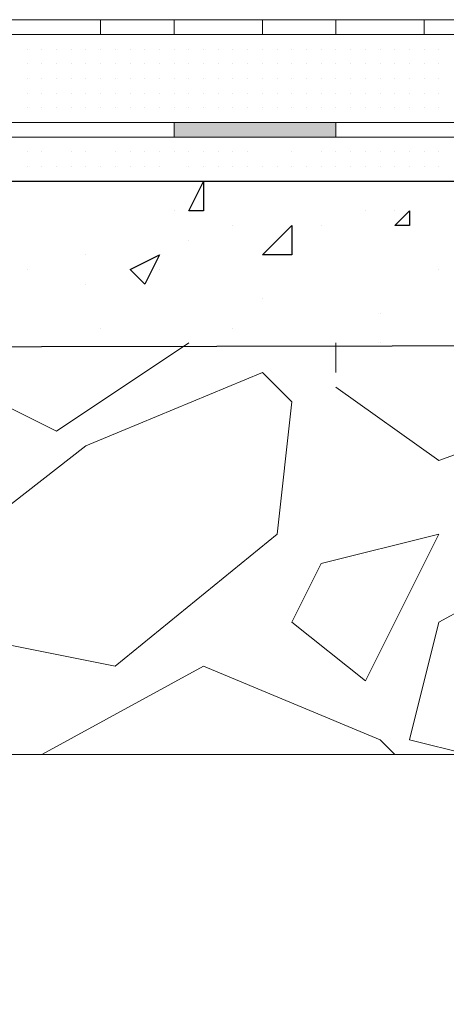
# Model space of a CAD drawing. Header units: metres. Extents: x 5.7 to 89.8, y 4 to 63.5.
# Tile 379 of 475: x 62.543 to 62.823, y 49.212 to 49.858. Entities that reach past the tile are written whole.
import ezdxf

# ---------------------------------------------------------------- set-up
doc = ezdxf.new("R2010")
doc.units = ezdxf.units.M
doc.header["$MEASUREMENT"] = 0
for name, color, linetype in [('PDF17_hatch', 7, 'Continuous'), ('PDF17_hatch-borshi', 7, 'Continuous'), ('PDF17_Isogam', 7, 'Continuous'), ('PDF17_kaff', 7, 'Continuous')]:
    doc.layers.add(name, color=color, linetype=linetype)

msp = doc.modelspace()

# ---------------------------------------------------------------- linework, layer by layer
at = {"layer": 'PDF17_hatch', "lineweight": 25}
for points in [[(62.6638, 49.75157), (62.6638, 49.73231), (62.65417, 49.73231)], [(62.79863, 49.73231), (62.79863, 49.72268), (62.789, 49.72268)], [(62.72158, 49.70341), (62.70232, 49.70341), (62.72158, 49.72268)], [(62.6349, 49.70341), (62.62527, 49.68415), (62.61564, 49.69378)]]:
    msp.add_lwpolyline(points, close=True, dxfattribs=at)
for points in [[(62.64454, 49.73231), (62.64454, 49.73231)], [(62.76974, 49.73231), (62.76974, 49.73231)], [(62.789, 49.73231), (62.789, 49.73231)], [(62.68306, 49.72268), (62.68306, 49.72268)], [(62.74085, 49.72268), (62.74085, 49.72268)], [(62.65417, 49.71304), (62.65417, 49.71304)], [(62.58675, 49.70341), (62.58675, 49.70341)], [(62.71195, 49.70341), (62.71195, 49.70341)], [(62.54822, 49.69378), (62.54822, 49.69378)], [(62.6349, 49.69378), (62.6349, 49.69378)], [(62.8179, 49.69378), (62.8179, 49.69378)], [(62.58675, 49.68415), (62.58675, 49.68415)], [(62.70232, 49.67452), (62.70232, 49.67452)], [(62.77937, 49.66489), (62.77937, 49.66489)], [(62.59638, 49.65526), (62.59638, 49.65526)], [(62.68306, 49.65526), (62.68306, 49.65526)], [(62.77937, 49.64563), (62.77937, 49.64563)]]:
    msp.add_lwpolyline(points, dxfattribs=at)
at = {"layer": 'PDF17_hatch-borshi', "lineweight": 18}
for points in [[(62.54822, 49.84788), (62.54822, 49.84788)], [(62.54822, 49.84788), (62.54822, 49.84788)], [(62.55785, 49.84788), (62.55785, 49.84788)], [(62.55785, 49.84788), (62.55785, 49.84788)], [(62.55785, 49.84788), (62.55785, 49.84788)], [(62.57712, 49.84788), (62.57712, 49.84788)], [(62.58675, 49.84788), (62.58675, 49.84788)], [(62.59638, 49.84788), (62.59638, 49.84788)], [(62.59638, 49.84788), (62.59638, 49.84788)], [(62.59638, 49.84788), (62.59638, 49.84788)], [(62.61564, 49.84788), (62.61564, 49.84788)], [(62.61564, 49.84788), (62.61564, 49.84788)], [(62.61564, 49.84788), (62.61564, 49.84788)], [(62.62527, 49.84788), (62.62527, 49.84788)], [(62.62527, 49.84788), (62.62527, 49.84788)], [(62.6349, 49.84788), (62.6349, 49.84788)], [(62.64454, 49.84788), (62.64454, 49.84788)], [(62.64454, 49.84788), (62.64454, 49.84788)], [(62.64454, 49.84788), (62.64454, 49.84788)], [(62.65417, 49.84788), (62.65417, 49.84788)], [(62.65417, 49.84788), (62.65417, 49.84788)], [(62.6638, 49.84788), (62.6638, 49.84788)], [(62.6638, 49.84788), (62.6638, 49.84788)], [(62.6638, 49.84788), (62.6638, 49.84788)], [(62.67343, 49.84788), (62.67343, 49.84788)], [(62.68306, 49.84788), (62.68306, 49.84788)], [(62.68306, 49.84788), (62.68306, 49.84788)], [(62.69269, 49.84788), (62.69269, 49.84788)], [(62.69269, 49.84788), (62.69269, 49.84788)], [(62.70232, 49.84788), (62.70232, 49.84788)], [(62.71195, 49.84788), (62.71195, 49.84788)], [(62.73122, 49.84788), (62.73122, 49.84788)], [(62.73122, 49.84788), (62.73122, 49.84788)], [(62.74085, 49.84788), (62.74085, 49.84788)], [(62.75048, 49.84788), (62.75048, 49.84788)], [(62.76011, 49.84788), (62.76011, 49.84788)], [(62.76011, 49.84788), (62.76011, 49.84788)], [(62.77937, 49.84788), (62.77937, 49.84788)], [(62.79863, 49.84788), (62.79863, 49.84788)], [(62.80827, 49.84788), (62.80827, 49.84788)], [(62.54822, 49.83825), (62.54822, 49.83825)], [(62.54822, 49.83825), (62.54822, 49.83825)], [(62.54822, 49.83825), (62.54822, 49.83825)], [(62.55785, 49.83825), (62.55785, 49.83825)], [(62.55785, 49.83825), (62.55785, 49.83825)], [(62.56749, 49.83825), (62.56749, 49.83825)], [(62.56749, 49.83825), (62.56749, 49.83825)], [(62.56749, 49.83825), (62.56749, 49.83825)], [(62.56749, 49.83825), (62.56749, 49.83825)], [(62.57712, 49.83825), (62.57712, 49.83825)], [(62.57712, 49.83825), (62.57712, 49.83825)], [(62.57712, 49.83825), (62.57712, 49.83825)], [(62.58675, 49.83825), (62.58675, 49.83825)], [(62.58675, 49.83825), (62.58675, 49.83825)], [(62.58675, 49.83825), (62.58675, 49.83825)], [(62.58675, 49.83825), (62.58675, 49.83825)], [(62.59638, 49.83825), (62.59638, 49.83825)], [(62.60601, 49.83825), (62.60601, 49.83825)], [(62.60601, 49.83825), (62.60601, 49.83825)], [(62.60601, 49.83825), (62.60601, 49.83825)], [(62.60601, 49.83825), (62.60601, 49.83825)], [(62.61564, 49.83825), (62.61564, 49.83825)], [(62.61564, 49.83825), (62.61564, 49.83825)], [(62.61564, 49.83825), (62.61564, 49.83825)], [(62.62527, 49.83825), (62.62527, 49.83825)], [(62.62527, 49.83825), (62.62527, 49.83825)], [(62.62527, 49.83825), (62.62527, 49.83825)], [(62.6349, 49.83825), (62.6349, 49.83825)], [(62.6349, 49.83825), (62.6349, 49.83825)], [(62.6349, 49.83825), (62.6349, 49.83825)], [(62.6349, 49.83825), (62.6349, 49.83825)], [(62.64454, 49.83825), (62.64454, 49.83825)], [(62.64454, 49.83825), (62.64454, 49.83825)], [(62.65417, 49.83825), (62.65417, 49.83825)], [(62.65417, 49.83825), (62.65417, 49.83825)], [(62.65417, 49.83825), (62.65417, 49.83825)], [(62.6638, 49.83825), (62.6638, 49.83825)], [(62.6638, 49.83825), (62.6638, 49.83825)], [(62.6638, 49.83825), (62.6638, 49.83825)], [(62.67343, 49.83825), (62.67343, 49.83825)], [(62.67343, 49.83825), (62.67343, 49.83825)], [(62.67343, 49.83825), (62.67343, 49.83825)], [(62.67343, 49.83825), (62.67343, 49.83825)], [(62.68306, 49.83825), (62.68306, 49.83825)], [(62.68306, 49.83825), (62.68306, 49.83825)], [(62.68306, 49.83825), (62.68306, 49.83825)], [(62.68306, 49.83825), (62.68306, 49.83825)], [(62.69269, 49.83825), (62.69269, 49.83825)], [(62.69269, 49.83825), (62.69269, 49.83825)], [(62.69269, 49.83825), (62.69269, 49.83825)], [(62.69269, 49.83825), (62.69269, 49.83825)], [(62.70232, 49.83825), (62.70232, 49.83825)], [(62.70232, 49.83825), (62.70232, 49.83825)], [(62.70232, 49.83825), (62.70232, 49.83825)], [(62.71195, 49.83825), (62.71195, 49.83825)], [(62.71195, 49.83825), (62.71195, 49.83825)], [(62.71195, 49.83825), (62.71195, 49.83825)], [(62.72158, 49.83825), (62.72158, 49.83825)], [(62.72158, 49.83825), (62.72158, 49.83825)], [(62.72158, 49.83825), (62.72158, 49.83825)], [(62.72158, 49.83825), (62.72158, 49.83825)], [(62.73122, 49.83825), (62.73122, 49.83825)], [(62.73122, 49.83825), (62.73122, 49.83825)], [(62.73122, 49.83825), (62.73122, 49.83825)], [(62.74085, 49.83825), (62.74085, 49.83825)], [(62.74085, 49.83825), (62.74085, 49.83825)], [(62.74085, 49.83825), (62.74085, 49.83825)], [(62.75048, 49.83825), (62.75048, 49.83825)], [(62.75048, 49.83825), (62.75048, 49.83825)], [(62.75048, 49.83825), (62.75048, 49.83825)], [(62.76011, 49.83825), (62.76011, 49.83825)], [(62.76011, 49.83825), (62.76011, 49.83825)], [(62.76974, 49.83825), (62.76974, 49.83825)], [(62.76974, 49.83825), (62.76974, 49.83825)], [(62.76974, 49.83825), (62.76974, 49.83825)], [(62.77937, 49.83825), (62.77937, 49.83825)], [(62.77937, 49.83825), (62.77937, 49.83825)], [(62.77937, 49.83825), (62.77937, 49.83825)], [(62.789, 49.83825), (62.789, 49.83825)], [(62.789, 49.83825), (62.789, 49.83825)], [(62.789, 49.83825), (62.789, 49.83825)], [(62.789, 49.83825), (62.789, 49.83825)], [(62.79863, 49.83825), (62.79863, 49.83825)], [(62.79863, 49.83825), (62.79863, 49.83825)], [(62.79863, 49.83825), (62.79863, 49.83825)], [(62.80827, 49.83825), (62.80827, 49.83825)], [(62.80827, 49.83825), (62.80827, 49.83825)], [(62.80827, 49.83825), (62.80827, 49.83825)], [(62.8179, 49.83825), (62.8179, 49.83825)], [(62.8179, 49.83825), (62.8179, 49.83825)], [(62.8179, 49.83825), (62.8179, 49.83825)], [(62.8179, 49.83825), (62.8179, 49.83825)], [(62.54822, 49.82862), (62.54822, 49.82862)], [(62.54822, 49.82862), (62.54822, 49.82862)], [(62.54822, 49.82862), (62.54822, 49.82862)], [(62.54822, 49.82862), (62.54822, 49.82862)], [(62.55785, 49.82862), (62.55785, 49.82862)], [(62.55785, 49.82862), (62.55785, 49.82862)], [(62.55785, 49.82862), (62.55785, 49.82862)], [(62.55785, 49.82862), (62.55785, 49.82862)], [(62.55785, 49.82862), (62.55785, 49.82862)], [(62.56749, 49.82862), (62.56749, 49.82862)], [(62.56749, 49.82862), (62.56749, 49.82862)], [(62.56749, 49.82862), (62.56749, 49.82862)], [(62.56749, 49.82862), (62.56749, 49.82862)], [(62.57712, 49.82862), (62.57712, 49.82862)], [(62.57712, 49.82862), (62.57712, 49.82862)], [(62.57712, 49.82862), (62.57712, 49.82862)], [(62.57712, 49.82862), (62.57712, 49.82862)], [(62.58675, 49.82862), (62.58675, 49.82862)], [(62.58675, 49.82862), (62.58675, 49.82862)], [(62.58675, 49.82862), (62.58675, 49.82862)], [(62.59638, 49.82862), (62.59638, 49.82862)], [(62.59638, 49.82862), (62.59638, 49.82862)], [(62.59638, 49.82862), (62.59638, 49.82862)], [(62.60601, 49.82862), (62.60601, 49.82862)], [(62.60601, 49.82862), (62.60601, 49.82862)], [(62.60601, 49.82862), (62.60601, 49.82862)], [(62.61564, 49.82862), (62.61564, 49.82862)], [(62.61564, 49.82862), (62.61564, 49.82862)], [(62.61564, 49.82862), (62.61564, 49.82862)], [(62.61564, 49.82862), (62.61564, 49.82862)], [(62.61564, 49.82862), (62.61564, 49.82862)], [(62.62527, 49.82862), (62.62527, 49.82862)], [(62.62527, 49.82862), (62.62527, 49.82862)], [(62.62527, 49.82862), (62.62527, 49.82862)], [(62.62527, 49.82862), (62.62527, 49.82862)], [(62.6349, 49.82862), (62.6349, 49.82862)], [(62.6349, 49.82862), (62.6349, 49.82862)], [(62.6349, 49.82862), (62.6349, 49.82862)], [(62.6349, 49.82862), (62.6349, 49.82862)], [(62.64454, 49.82862), (62.64454, 49.82862)], [(62.64454, 49.82862), (62.64454, 49.82862)], [(62.64454, 49.82862), (62.64454, 49.82862)], [(62.64454, 49.82862), (62.64454, 49.82862)], [(62.64454, 49.82862), (62.64454, 49.82862)], [(62.65417, 49.82862), (62.65417, 49.82862)], [(62.65417, 49.82862), (62.65417, 49.82862)], [(62.65417, 49.82862), (62.65417, 49.82862)], [(62.6638, 49.82862), (62.6638, 49.82862)], [(62.6638, 49.82862), (62.6638, 49.82862)], [(62.6638, 49.82862), (62.6638, 49.82862)], [(62.6638, 49.82862), (62.6638, 49.82862)], [(62.6638, 49.82862), (62.6638, 49.82862)], [(62.67343, 49.82862), (62.67343, 49.82862)], [(62.67343, 49.82862), (62.67343, 49.82862)], [(62.67343, 49.82862), (62.67343, 49.82862)], [(62.68306, 49.82862), (62.68306, 49.82862)], [(62.68306, 49.82862), (62.68306, 49.82862)], [(62.68306, 49.82862), (62.68306, 49.82862)], [(62.69269, 49.82862), (62.69269, 49.82862)], [(62.69269, 49.82862), (62.69269, 49.82862)], [(62.69269, 49.82862), (62.69269, 49.82862)], [(62.69269, 49.82862), (62.69269, 49.82862)], [(62.69269, 49.82862), (62.69269, 49.82862)], [(62.70232, 49.82862), (62.70232, 49.82862)], [(62.70232, 49.82862), (62.70232, 49.82862)], [(62.70232, 49.82862), (62.70232, 49.82862)], [(62.71195, 49.82862), (62.71195, 49.82862)], [(62.71195, 49.82862), (62.71195, 49.82862)], [(62.71195, 49.82862), (62.71195, 49.82862)], [(62.71195, 49.82862), (62.71195, 49.82862)], [(62.72158, 49.82862), (62.72158, 49.82862)], [(62.72158, 49.82862), (62.72158, 49.82862)], [(62.72158, 49.82862), (62.72158, 49.82862)], [(62.72158, 49.82862), (62.72158, 49.82862)], [(62.72158, 49.82862), (62.72158, 49.82862)], [(62.73122, 49.82862), (62.73122, 49.82862)], [(62.73122, 49.82862), (62.73122, 49.82862)], [(62.73122, 49.82862), (62.73122, 49.82862)], [(62.74085, 49.82862), (62.74085, 49.82862)], [(62.74085, 49.82862), (62.74085, 49.82862)], [(62.74085, 49.82862), (62.74085, 49.82862)], [(62.74085, 49.82862), (62.74085, 49.82862)], [(62.75048, 49.82862), (62.75048, 49.82862)], [(62.75048, 49.82862), (62.75048, 49.82862)], [(62.75048, 49.82862), (62.75048, 49.82862)], [(62.75048, 49.82862), (62.75048, 49.82862)], [(62.76011, 49.82862), (62.76011, 49.82862)], [(62.76011, 49.82862), (62.76011, 49.82862)], [(62.76011, 49.82862), (62.76011, 49.82862)], [(62.76011, 49.82862), (62.76011, 49.82862)], [(62.76011, 49.82862), (62.76011, 49.82862)], [(62.76974, 49.82862), (62.76974, 49.82862)], [(62.76974, 49.82862), (62.76974, 49.82862)], [(62.76974, 49.82862), (62.76974, 49.82862)], [(62.76974, 49.82862), (62.76974, 49.82862)], [(62.77937, 49.82862), (62.77937, 49.82862)], [(62.77937, 49.82862), (62.77937, 49.82862)], [(62.77937, 49.82862), (62.77937, 49.82862)], [(62.77937, 49.82862), (62.77937, 49.82862)], [(62.789, 49.82862), (62.789, 49.82862)], [(62.789, 49.82862), (62.789, 49.82862)], [(62.789, 49.82862), (62.789, 49.82862)], [(62.79863, 49.82862), (62.79863, 49.82862)], [(62.79863, 49.82862), (62.79863, 49.82862)], [(62.80827, 49.82862), (62.80827, 49.82862)], [(62.80827, 49.82862), (62.80827, 49.82862)], [(62.80827, 49.82862), (62.80827, 49.82862)], [(62.8179, 49.82862), (62.8179, 49.82862)], [(62.8179, 49.82862), (62.8179, 49.82862)], [(62.8179, 49.82862), (62.8179, 49.82862)], [(62.54822, 49.81899), (62.54822, 49.81899)], [(62.54822, 49.81899), (62.54822, 49.81899)], [(62.54822, 49.81899), (62.54822, 49.81899)], [(62.54822, 49.81899), (62.54822, 49.81899)], [(62.55785, 49.81899), (62.55785, 49.81899)], [(62.55785, 49.81899), (62.55785, 49.81899)], [(62.55785, 49.81899), (62.55785, 49.81899)], [(62.56749, 49.81899), (62.56749, 49.81899)], [(62.56749, 49.81899), (62.56749, 49.81899)], [(62.56749, 49.81899), (62.56749, 49.81899)], [(62.56749, 49.81899), (62.56749, 49.81899)], [(62.57712, 49.81899), (62.57712, 49.81899)], [(62.57712, 49.81899), (62.57712, 49.81899)], [(62.57712, 49.81899), (62.57712, 49.81899)], [(62.58675, 49.81899), (62.58675, 49.81899)], [(62.58675, 49.81899), (62.58675, 49.81899)], [(62.58675, 49.81899), (62.58675, 49.81899)], [(62.58675, 49.81899), (62.58675, 49.81899)], [(62.58675, 49.81899), (62.58675, 49.81899)], [(62.59638, 49.81899), (62.59638, 49.81899)], [(62.59638, 49.81899), (62.59638, 49.81899)], [(62.59638, 49.81899), (62.59638, 49.81899)], [(62.60601, 49.81899), (62.60601, 49.81899)], [(62.60601, 49.81899), (62.60601, 49.81899)], [(62.60601, 49.81899), (62.60601, 49.81899)], [(62.61564, 49.81899), (62.61564, 49.81899)], [(62.61564, 49.81899), (62.61564, 49.81899)], [(62.61564, 49.81899), (62.61564, 49.81899)], [(62.62527, 49.81899), (62.62527, 49.81899)], [(62.62527, 49.81899), (62.62527, 49.81899)], [(62.6349, 49.81899), (62.6349, 49.81899)], [(62.6349, 49.81899), (62.6349, 49.81899)], [(62.6349, 49.81899), (62.6349, 49.81899)], [(62.6349, 49.81899), (62.6349, 49.81899)], [(62.64454, 49.81899), (62.64454, 49.81899)], [(62.64454, 49.81899), (62.64454, 49.81899)], [(62.64454, 49.81899), (62.64454, 49.81899)], [(62.64454, 49.81899), (62.64454, 49.81899)], [(62.65417, 49.81899), (62.65417, 49.81899)], [(62.65417, 49.81899), (62.65417, 49.81899)], [(62.65417, 49.81899), (62.65417, 49.81899)], [(62.65417, 49.81899), (62.65417, 49.81899)], [(62.6638, 49.81899), (62.6638, 49.81899)], [(62.6638, 49.81899), (62.6638, 49.81899)], [(62.6638, 49.81899), (62.6638, 49.81899)], [(62.6638, 49.81899), (62.6638, 49.81899)], [(62.67343, 49.81899), (62.67343, 49.81899)], [(62.67343, 49.81899), (62.67343, 49.81899)], [(62.67343, 49.81899), (62.67343, 49.81899)], [(62.68306, 49.81899), (62.68306, 49.81899)], [(62.68306, 49.81899), (62.68306, 49.81899)], [(62.68306, 49.81899), (62.68306, 49.81899)], [(62.69269, 49.81899), (62.69269, 49.81899)], [(62.69269, 49.81899), (62.69269, 49.81899)], [(62.69269, 49.81899), (62.69269, 49.81899)], [(62.70232, 49.81899), (62.70232, 49.81899)], [(62.70232, 49.81899), (62.70232, 49.81899)], [(62.70232, 49.81899), (62.70232, 49.81899)], [(62.70232, 49.81899), (62.70232, 49.81899)], [(62.71195, 49.81899), (62.71195, 49.81899)], [(62.71195, 49.81899), (62.71195, 49.81899)], [(62.72158, 49.81899), (62.72158, 49.81899)], [(62.72158, 49.81899), (62.72158, 49.81899)], [(62.72158, 49.81899), (62.72158, 49.81899)], [(62.73122, 49.81899), (62.73122, 49.81899)], [(62.73122, 49.81899), (62.73122, 49.81899)], [(62.73122, 49.81899), (62.73122, 49.81899)], [(62.74085, 49.81899), (62.74085, 49.81899)], [(62.74085, 49.81899), (62.74085, 49.81899)], [(62.74085, 49.81899), (62.74085, 49.81899)], [(62.75048, 49.81899), (62.75048, 49.81899)], [(62.75048, 49.81899), (62.75048, 49.81899)], [(62.75048, 49.81899), (62.75048, 49.81899)], [(62.75048, 49.81899), (62.75048, 49.81899)], [(62.75048, 49.81899), (62.75048, 49.81899)], [(62.76011, 49.81899), (62.76011, 49.81899)], [(62.76011, 49.81899), (62.76011, 49.81899)], [(62.76011, 49.81899), (62.76011, 49.81899)], [(62.76974, 49.81899), (62.76974, 49.81899)], [(62.76974, 49.81899), (62.76974, 49.81899)], [(62.76974, 49.81899), (62.76974, 49.81899)], [(62.76974, 49.81899), (62.76974, 49.81899)], [(62.77937, 49.81899), (62.77937, 49.81899)], [(62.77937, 49.81899), (62.77937, 49.81899)], [(62.77937, 49.81899), (62.77937, 49.81899)], [(62.77937, 49.81899), (62.77937, 49.81899)], [(62.789, 49.81899), (62.789, 49.81899)], [(62.789, 49.81899), (62.789, 49.81899)], [(62.789, 49.81899), (62.789, 49.81899)], [(62.789, 49.81899), (62.789, 49.81899)], [(62.79863, 49.81899), (62.79863, 49.81899)], [(62.79863, 49.81899), (62.79863, 49.81899)], [(62.79863, 49.81899), (62.79863, 49.81899)], [(62.79863, 49.81899), (62.79863, 49.81899)], [(62.80827, 49.81899), (62.80827, 49.81899)], [(62.80827, 49.81899), (62.80827, 49.81899)], [(62.80827, 49.81899), (62.80827, 49.81899)], [(62.8179, 49.81899), (62.8179, 49.81899)], [(62.8179, 49.81899), (62.8179, 49.81899)], [(62.8179, 49.81899), (62.8179, 49.81899)], [(62.54822, 49.80936), (62.54822, 49.80936)], [(62.54822, 49.80936), (62.54822, 49.80936)], [(62.54822, 49.80936), (62.54822, 49.80936)], [(62.55785, 49.80936), (62.55785, 49.80936)], [(62.55785, 49.80936), (62.55785, 49.80936)], [(62.55785, 49.80936), (62.55785, 49.80936)], [(62.55785, 49.80936), (62.55785, 49.80936)], [(62.56749, 49.80936), (62.56749, 49.80936)], [(62.56749, 49.80936), (62.56749, 49.80936)], [(62.56749, 49.80936), (62.56749, 49.80936)], [(62.56749, 49.80936), (62.56749, 49.80936)], [(62.57712, 49.80936), (62.57712, 49.80936)], [(62.57712, 49.80936), (62.57712, 49.80936)], [(62.57712, 49.80936), (62.57712, 49.80936)], [(62.57712, 49.80936), (62.57712, 49.80936)], [(62.58675, 49.80936), (62.58675, 49.80936)], [(62.58675, 49.80936), (62.58675, 49.80936)], [(62.58675, 49.80936), (62.58675, 49.80936)], [(62.58675, 49.80936), (62.58675, 49.80936)], [(62.59638, 49.80936), (62.59638, 49.80936)], [(62.59638, 49.80936), (62.59638, 49.80936)], [(62.59638, 49.80936), (62.59638, 49.80936)], [(62.59638, 49.80936), (62.59638, 49.80936)], [(62.60601, 49.80936), (62.60601, 49.80936)], [(62.60601, 49.80936), (62.60601, 49.80936)], [(62.60601, 49.80936), (62.60601, 49.80936)], [(62.61564, 49.80936), (62.61564, 49.80936)], [(62.61564, 49.80936), (62.61564, 49.80936)], [(62.61564, 49.80936), (62.61564, 49.80936)], [(62.61564, 49.80936), (62.61564, 49.80936)], [(62.61564, 49.80936), (62.61564, 49.80936)], [(62.62527, 49.80936), (62.62527, 49.80936)], [(62.62527, 49.80936), (62.62527, 49.80936)], [(62.62527, 49.80936), (62.62527, 49.80936)], [(62.62527, 49.80936), (62.62527, 49.80936)], [(62.6349, 49.80936), (62.6349, 49.80936)], [(62.6349, 49.80936), (62.6349, 49.80936)], [(62.6349, 49.80936), (62.6349, 49.80936)], [(62.6349, 49.80936), (62.6349, 49.80936)], [(62.64454, 49.80936), (62.64454, 49.80936)], [(62.64454, 49.80936), (62.64454, 49.80936)], [(62.64454, 49.80936), (62.64454, 49.80936)], [(62.64454, 49.80936), (62.64454, 49.80936)], [(62.65417, 49.80936), (62.65417, 49.80936)], [(62.65417, 49.80936), (62.65417, 49.80936)], [(62.65417, 49.80936), (62.65417, 49.80936)], [(62.6638, 49.80936), (62.6638, 49.80936)], [(62.6638, 49.80936), (62.6638, 49.80936)], [(62.6638, 49.80936), (62.6638, 49.80936)], [(62.67343, 49.80936), (62.67343, 49.80936)], [(62.67343, 49.80936), (62.67343, 49.80936)], [(62.67343, 49.80936), (62.67343, 49.80936)], [(62.67343, 49.80936), (62.67343, 49.80936)], [(62.67343, 49.80936), (62.67343, 49.80936)], [(62.68306, 49.80936), (62.68306, 49.80936)], [(62.68306, 49.80936), (62.68306, 49.80936)], [(62.68306, 49.80936), (62.68306, 49.80936)], [(62.68306, 49.80936), (62.68306, 49.80936)], [(62.69269, 49.80936), (62.69269, 49.80936)], [(62.69269, 49.80936), (62.69269, 49.80936)], [(62.69269, 49.80936), (62.69269, 49.80936)], [(62.69269, 49.80936), (62.69269, 49.80936)], [(62.69269, 49.80936), (62.69269, 49.80936)], [(62.70232, 49.80936), (62.70232, 49.80936)], [(62.70232, 49.80936), (62.70232, 49.80936)], [(62.70232, 49.80936), (62.70232, 49.80936)], [(62.70232, 49.80936), (62.70232, 49.80936)], [(62.71195, 49.80936), (62.71195, 49.80936)], [(62.71195, 49.80936), (62.71195, 49.80936)], [(62.72158, 49.80936), (62.72158, 49.80936)], [(62.72158, 49.80936), (62.72158, 49.80936)], [(62.72158, 49.80936), (62.72158, 49.80936)], [(62.72158, 49.80936), (62.72158, 49.80936)], [(62.73122, 49.80936), (62.73122, 49.80936)], [(62.73122, 49.80936), (62.73122, 49.80936)], [(62.73122, 49.80936), (62.73122, 49.80936)], [(62.74085, 49.80936), (62.74085, 49.80936)], [(62.74085, 49.80936), (62.74085, 49.80936)], [(62.74085, 49.80936), (62.74085, 49.80936)], [(62.74085, 49.80936), (62.74085, 49.80936)], [(62.75048, 49.80936), (62.75048, 49.80936)], [(62.75048, 49.80936), (62.75048, 49.80936)], [(62.76011, 49.80936), (62.76011, 49.80936)], [(62.76011, 49.80936), (62.76011, 49.80936)], [(62.76011, 49.80936), (62.76011, 49.80936)], [(62.76011, 49.80936), (62.76011, 49.80936)], [(62.76974, 49.80936), (62.76974, 49.80936)], [(62.76974, 49.80936), (62.76974, 49.80936)], [(62.76974, 49.80936), (62.76974, 49.80936)], [(62.76974, 49.80936), (62.76974, 49.80936)], [(62.77937, 49.80936), (62.77937, 49.80936)], [(62.77937, 49.80936), (62.77937, 49.80936)], [(62.77937, 49.80936), (62.77937, 49.80936)], [(62.77937, 49.80936), (62.77937, 49.80936)], [(62.77937, 49.80936), (62.77937, 49.80936)], [(62.789, 49.80936), (62.789, 49.80936)], [(62.789, 49.80936), (62.789, 49.80936)], [(62.789, 49.80936), (62.789, 49.80936)], [(62.789, 49.80936), (62.789, 49.80936)], [(62.79863, 49.80936), (62.79863, 49.80936)], [(62.79863, 49.80936), (62.79863, 49.80936)], [(62.79863, 49.80936), (62.79863, 49.80936)], [(62.80827, 49.80936), (62.80827, 49.80936)], [(62.80827, 49.80936), (62.80827, 49.80936)], [(62.80827, 49.80936), (62.80827, 49.80936)], [(62.80827, 49.80936), (62.80827, 49.80936)], [(62.80827, 49.80936), (62.80827, 49.80936)], [(62.8179, 49.80936), (62.8179, 49.80936)], [(62.8179, 49.80936), (62.8179, 49.80936)], [(62.54822, 49.79972), (62.54822, 49.79972)], [(62.54822, 49.79972), (62.54822, 49.79972)], [(62.54822, 49.79972), (62.54822, 49.79972)], [(62.54822, 49.79972), (62.54822, 49.79972)], [(62.55785, 49.79972), (62.55785, 49.79972)], [(62.55785, 49.79972), (62.55785, 49.79972)], [(62.55785, 49.79972), (62.55785, 49.79972)], [(62.55785, 49.79972), (62.55785, 49.79972)], [(62.56749, 49.79972), (62.56749, 49.79972)], [(62.56749, 49.79972), (62.56749, 49.79972)], [(62.56749, 49.79972), (62.56749, 49.79972)], [(62.57712, 49.79972), (62.57712, 49.79972)], [(62.57712, 49.79972), (62.57712, 49.79972)], [(62.58675, 49.79972), (62.58675, 49.79972)], [(62.58675, 49.79972), (62.58675, 49.79972)], [(62.58675, 49.79972), (62.58675, 49.79972)], [(62.58675, 49.79972), (62.58675, 49.79972)], [(62.58675, 49.79972), (62.58675, 49.79972)], [(62.59638, 49.79972), (62.59638, 49.79972)], [(62.59638, 49.79972), (62.59638, 49.79972)], [(62.59638, 49.79972), (62.59638, 49.79972)], [(62.59638, 49.79972), (62.59638, 49.79972)], [(62.60601, 49.79972), (62.60601, 49.79972)], [(62.60601, 49.79972), (62.60601, 49.79972)], [(62.60601, 49.79972), (62.60601, 49.79972)], [(62.60601, 49.79972), (62.60601, 49.79972)], [(62.61564, 49.79972), (62.61564, 49.79972)], [(62.61564, 49.79972), (62.61564, 49.79972)], [(62.61564, 49.79972), (62.61564, 49.79972)], [(62.61564, 49.79972), (62.61564, 49.79972)], [(62.62527, 49.79972), (62.62527, 49.79972)], [(62.62527, 49.79972), (62.62527, 49.79972)], [(62.62527, 49.79972), (62.62527, 49.79972)], [(62.62527, 49.79972), (62.62527, 49.79972)], [(62.6349, 49.79972), (62.6349, 49.79972)], [(62.6349, 49.79972), (62.6349, 49.79972)], [(62.6349, 49.79972), (62.6349, 49.79972)], [(62.64454, 49.79972), (62.64454, 49.79972)], [(62.64454, 49.79972), (62.64454, 49.79972)], [(62.64454, 49.79972), (62.64454, 49.79972)], [(62.64454, 49.79972), (62.64454, 49.79972)], [(62.64454, 49.79972), (62.64454, 49.79972)], [(62.65417, 49.79972), (62.65417, 49.79972)], [(62.65417, 49.79972), (62.65417, 49.79972)], [(62.65417, 49.79972), (62.65417, 49.79972)], [(62.6638, 49.79972), (62.6638, 49.79972)], [(62.6638, 49.79972), (62.6638, 49.79972)], [(62.6638, 49.79972), (62.6638, 49.79972)], [(62.6638, 49.79972), (62.6638, 49.79972)], [(62.67343, 49.79972), (62.67343, 49.79972)], [(62.67343, 49.79972), (62.67343, 49.79972)], [(62.67343, 49.79972), (62.67343, 49.79972)], [(62.67343, 49.79972), (62.67343, 49.79972)], [(62.68306, 49.79972), (62.68306, 49.79972)], [(62.68306, 49.79972), (62.68306, 49.79972)], [(62.68306, 49.79972), (62.68306, 49.79972)], [(62.69269, 49.79972), (62.69269, 49.79972)], [(62.69269, 49.79972), (62.69269, 49.79972)], [(62.69269, 49.79972), (62.69269, 49.79972)], [(62.70232, 49.79972), (62.70232, 49.79972)], [(62.70232, 49.79972), (62.70232, 49.79972)], [(62.70232, 49.79972), (62.70232, 49.79972)], [(62.70232, 49.79972), (62.70232, 49.79972)], [(62.71195, 49.79972), (62.71195, 49.79972)], [(62.71195, 49.79972), (62.71195, 49.79972)], [(62.71195, 49.79972), (62.71195, 49.79972)], [(62.71195, 49.79972), (62.71195, 49.79972)], [(62.72158, 49.79972), (62.72158, 49.79972)], [(62.72158, 49.79972), (62.72158, 49.79972)], [(62.72158, 49.79972), (62.72158, 49.79972)], [(62.73122, 49.79972), (62.73122, 49.79972)], [(62.73122, 49.79972), (62.73122, 49.79972)], [(62.73122, 49.79972), (62.73122, 49.79972)], [(62.73122, 49.79972), (62.73122, 49.79972)], [(62.74085, 49.79972), (62.74085, 49.79972)], [(62.74085, 49.79972), (62.74085, 49.79972)], [(62.74085, 49.79972), (62.74085, 49.79972)], [(62.75048, 49.79972), (62.75048, 49.79972)], [(62.75048, 49.79972), (62.75048, 49.79972)], [(62.75048, 49.79972), (62.75048, 49.79972)], [(62.75048, 49.79972), (62.75048, 49.79972)], [(62.76011, 49.79972), (62.76011, 49.79972)], [(62.76011, 49.79972), (62.76011, 49.79972)], [(62.76011, 49.79972), (62.76011, 49.79972)], [(62.76011, 49.79972), (62.76011, 49.79972)], [(62.76974, 49.79972), (62.76974, 49.79972)], [(62.76974, 49.79972), (62.76974, 49.79972)], [(62.76974, 49.79972), (62.76974, 49.79972)], [(62.77937, 49.79972), (62.77937, 49.79972)], [(62.77937, 49.79972), (62.77937, 49.79972)], [(62.77937, 49.79972), (62.77937, 49.79972)], [(62.789, 49.79972), (62.789, 49.79972)], [(62.789, 49.79972), (62.789, 49.79972)], [(62.789, 49.79972), (62.789, 49.79972)], [(62.79863, 49.79972), (62.79863, 49.79972)], [(62.79863, 49.79972), (62.79863, 49.79972)], [(62.79863, 49.79972), (62.79863, 49.79972)], [(62.80827, 49.79972), (62.80827, 49.79972)], [(62.80827, 49.79972), (62.80827, 49.79972)], [(62.80827, 49.79972), (62.80827, 49.79972)], [(62.8179, 49.79972), (62.8179, 49.79972)], [(62.8179, 49.79972), (62.8179, 49.79972)], [(62.8179, 49.79972), (62.8179, 49.79972)], [(62.8179, 49.79972), (62.8179, 49.79972)], [(62.55785, 49.79009), (62.55785, 49.79009)], [(62.56749, 49.79009), (62.56749, 49.79009)], [(62.57712, 49.79009), (62.57712, 49.79009)], [(62.57712, 49.79009), (62.57712, 49.79009)], [(62.58675, 49.79009), (62.58675, 49.79009)], [(62.58675, 49.79009), (62.58675, 49.79009)], [(62.59638, 49.79009), (62.59638, 49.79009)], [(62.59638, 49.79009), (62.59638, 49.79009)], [(62.60601, 49.79009), (62.60601, 49.79009)], [(62.60601, 49.79009), (62.60601, 49.79009)], [(62.61564, 49.79009), (62.61564, 49.79009)], [(62.62527, 49.79009), (62.62527, 49.79009)], [(62.62527, 49.79009), (62.62527, 49.79009)], [(62.6349, 49.79009), (62.6349, 49.79009)], [(62.64454, 49.79009), (62.64454, 49.79009)], [(62.64454, 49.79009), (62.64454, 49.79009)], [(62.65417, 49.79009), (62.65417, 49.79009)], [(62.65417, 49.79009), (62.65417, 49.79009)], [(62.6638, 49.79009), (62.6638, 49.79009)], [(62.67343, 49.79009), (62.67343, 49.79009)], [(62.67343, 49.79009), (62.67343, 49.79009)], [(62.67343, 49.79009), (62.67343, 49.79009)], [(62.67343, 49.79009), (62.67343, 49.79009)], [(62.68306, 49.79009), (62.68306, 49.79009)], [(62.68306, 49.79009), (62.68306, 49.79009)], [(62.69269, 49.79009), (62.69269, 49.79009)], [(62.69269, 49.79009), (62.69269, 49.79009)], [(62.69269, 49.79009), (62.69269, 49.79009)], [(62.69269, 49.79009), (62.69269, 49.79009)], [(62.71195, 49.79009), (62.71195, 49.79009)], [(62.71195, 49.79009), (62.71195, 49.79009)], [(62.72158, 49.79009), (62.72158, 49.79009)], [(62.72158, 49.79009), (62.72158, 49.79009)], [(62.73122, 49.79009), (62.73122, 49.79009)], [(62.74085, 49.79009), (62.74085, 49.79009)], [(62.74085, 49.79009), (62.74085, 49.79009)], [(62.74085, 49.79009), (62.74085, 49.79009)], [(62.75048, 49.79009), (62.75048, 49.79009)], [(62.76011, 49.79009), (62.76011, 49.79009)], [(62.76011, 49.79009), (62.76011, 49.79009)], [(62.76974, 49.79009), (62.76974, 49.79009)], [(62.77937, 49.79009), (62.77937, 49.79009)], [(62.77937, 49.79009), (62.77937, 49.79009)], [(62.77937, 49.79009), (62.77937, 49.79009)], [(62.77937, 49.79009), (62.77937, 49.79009)], [(62.789, 49.79009), (62.789, 49.79009)], [(62.79863, 49.79009), (62.79863, 49.79009)], [(62.79863, 49.79009), (62.79863, 49.79009)], [(62.79863, 49.79009), (62.79863, 49.79009)], [(62.80827, 49.79009), (62.80827, 49.79009)], [(62.80827, 49.79009), (62.80827, 49.79009)], [(62.54822, 49.78046), (62.54822, 49.78046)], [(62.54822, 49.78046), (62.54822, 49.78046)], [(62.55785, 49.78046), (62.55785, 49.78046)], [(62.56749, 49.78046), (62.56749, 49.78046)], [(62.58675, 49.78046), (62.58675, 49.78046)], [(62.64454, 49.78046), (62.64454, 49.78046)], [(62.70232, 49.78046), (62.70232, 49.78046)], [(62.71195, 49.78046), (62.71195, 49.78046)], [(62.71195, 49.78046), (62.71195, 49.78046)], [(62.72158, 49.78046), (62.72158, 49.78046)], [(62.73122, 49.78046), (62.73122, 49.78046)], [(62.74085, 49.78046), (62.74085, 49.78046)], [(62.77937, 49.78046), (62.77937, 49.78046)], [(62.8179, 49.78046), (62.8179, 49.78046)], [(62.54822, 49.77083), (62.54822, 49.77083)], [(62.55785, 49.77083), (62.55785, 49.77083)], [(62.55785, 49.77083), (62.55785, 49.77083)], [(62.55785, 49.77083), (62.55785, 49.77083)], [(62.57712, 49.77083), (62.57712, 49.77083)], [(62.57712, 49.77083), (62.57712, 49.77083)], [(62.58675, 49.77083), (62.58675, 49.77083)], [(62.58675, 49.77083), (62.58675, 49.77083)], [(62.60601, 49.77083), (62.60601, 49.77083)], [(62.61564, 49.77083), (62.61564, 49.77083)], [(62.61564, 49.77083), (62.61564, 49.77083)], [(62.62527, 49.77083), (62.62527, 49.77083)], [(62.62527, 49.77083), (62.62527, 49.77083)], [(62.6349, 49.77083), (62.6349, 49.77083)], [(62.64454, 49.77083), (62.64454, 49.77083)], [(62.64454, 49.77083), (62.64454, 49.77083)], [(62.65417, 49.77083), (62.65417, 49.77083)], [(62.65417, 49.77083), (62.65417, 49.77083)], [(62.6638, 49.77083), (62.6638, 49.77083)], [(62.6638, 49.77083), (62.6638, 49.77083)], [(62.67343, 49.77083), (62.67343, 49.77083)], [(62.67343, 49.77083), (62.67343, 49.77083)], [(62.68306, 49.77083), (62.68306, 49.77083)], [(62.68306, 49.77083), (62.68306, 49.77083)], [(62.69269, 49.77083), (62.69269, 49.77083)], [(62.69269, 49.77083), (62.69269, 49.77083)], [(62.69269, 49.77083), (62.69269, 49.77083)], [(62.72158, 49.77083), (62.72158, 49.77083)], [(62.72158, 49.77083), (62.72158, 49.77083)], [(62.72158, 49.77083), (62.72158, 49.77083)], [(62.74085, 49.77083), (62.74085, 49.77083)], [(62.75048, 49.77083), (62.75048, 49.77083)], [(62.75048, 49.77083), (62.75048, 49.77083)], [(62.75048, 49.77083), (62.75048, 49.77083)], [(62.76011, 49.77083), (62.76011, 49.77083)], [(62.76011, 49.77083), (62.76011, 49.77083)], [(62.76974, 49.77083), (62.76974, 49.77083)], [(62.77937, 49.77083), (62.77937, 49.77083)], [(62.789, 49.77083), (62.789, 49.77083)], [(62.789, 49.77083), (62.789, 49.77083)], [(62.79863, 49.77083), (62.79863, 49.77083)], [(62.79863, 49.77083), (62.79863, 49.77083)], [(62.79863, 49.77083), (62.79863, 49.77083)], [(62.80827, 49.77083), (62.80827, 49.77083)], [(62.80827, 49.77083), (62.80827, 49.77083)], [(62.8179, 49.77083), (62.8179, 49.77083)], [(62.8179, 49.77083), (62.8179, 49.77083)], [(62.54822, 49.7612), (62.54822, 49.7612)], [(62.54822, 49.7612), (62.54822, 49.7612)], [(62.55785, 49.7612), (62.55785, 49.7612)], [(62.55785, 49.7612), (62.55785, 49.7612)], [(62.56749, 49.7612), (62.56749, 49.7612)], [(62.56749, 49.7612), (62.56749, 49.7612)], [(62.56749, 49.7612), (62.56749, 49.7612)], [(62.57712, 49.7612), (62.57712, 49.7612)], [(62.57712, 49.7612), (62.57712, 49.7612)], [(62.58675, 49.7612), (62.58675, 49.7612)], [(62.58675, 49.7612), (62.58675, 49.7612)], [(62.59638, 49.7612), (62.59638, 49.7612)], [(62.59638, 49.7612), (62.59638, 49.7612)], [(62.59638, 49.7612), (62.59638, 49.7612)], [(62.60601, 49.7612), (62.60601, 49.7612)], [(62.60601, 49.7612), (62.60601, 49.7612)], [(62.61564, 49.7612), (62.61564, 49.7612)], [(62.61564, 49.7612), (62.61564, 49.7612)], [(62.62527, 49.7612), (62.62527, 49.7612)], [(62.6349, 49.7612), (62.6349, 49.7612)], [(62.6349, 49.7612), (62.6349, 49.7612)], [(62.6349, 49.7612), (62.6349, 49.7612)], [(62.65417, 49.7612), (62.65417, 49.7612)], [(62.65417, 49.7612), (62.65417, 49.7612)], [(62.65417, 49.7612), (62.65417, 49.7612)], [(62.6638, 49.7612), (62.6638, 49.7612)], [(62.6638, 49.7612), (62.6638, 49.7612)], [(62.6638, 49.7612), (62.6638, 49.7612)], [(62.67343, 49.7612), (62.67343, 49.7612)], [(62.68306, 49.7612), (62.68306, 49.7612)], [(62.68306, 49.7612), (62.68306, 49.7612)], [(62.69269, 49.7612), (62.69269, 49.7612)], [(62.69269, 49.7612), (62.69269, 49.7612)], [(62.69269, 49.7612), (62.69269, 49.7612)], [(62.70232, 49.7612), (62.70232, 49.7612)], [(62.70232, 49.7612), (62.70232, 49.7612)], [(62.71195, 49.7612), (62.71195, 49.7612)], [(62.72158, 49.7612), (62.72158, 49.7612)], [(62.73122, 49.7612), (62.73122, 49.7612)], [(62.73122, 49.7612), (62.73122, 49.7612)], [(62.73122, 49.7612), (62.73122, 49.7612)], [(62.74085, 49.7612), (62.74085, 49.7612)], [(62.74085, 49.7612), (62.74085, 49.7612)], [(62.74085, 49.7612), (62.74085, 49.7612)], [(62.75048, 49.7612), (62.75048, 49.7612)], [(62.76011, 49.7612), (62.76011, 49.7612)], [(62.76011, 49.7612), (62.76011, 49.7612)], [(62.76011, 49.7612), (62.76011, 49.7612)], [(62.76974, 49.7612), (62.76974, 49.7612)], [(62.77937, 49.7612), (62.77937, 49.7612)], [(62.789, 49.7612), (62.789, 49.7612)], [(62.789, 49.7612), (62.789, 49.7612)], [(62.789, 49.7612), (62.789, 49.7612)], [(62.79863, 49.7612), (62.79863, 49.7612)], [(62.79863, 49.7612), (62.79863, 49.7612)], [(62.80827, 49.7612), (62.80827, 49.7612)], [(62.8179, 49.7612), (62.8179, 49.7612)], [(62.54822, 49.75157), (62.54822, 49.75157)], [(62.55785, 49.75157), (62.55785, 49.75157)], [(62.56749, 49.75157), (62.56749, 49.75157)], [(62.57712, 49.75157), (62.57712, 49.75157)], [(62.57712, 49.75157), (62.57712, 49.75157)], [(62.59638, 49.75157), (62.59638, 49.75157)], [(62.60601, 49.75157), (62.60601, 49.75157)], [(62.60601, 49.75157), (62.60601, 49.75157)], [(62.62527, 49.75157), (62.62527, 49.75157)], [(62.62527, 49.75157), (62.62527, 49.75157)], [(62.64454, 49.75157), (62.64454, 49.75157)], [(62.64454, 49.75157), (62.64454, 49.75157)], [(62.6638, 49.75157), (62.6638, 49.75157)], [(62.67343, 49.75157), (62.67343, 49.75157)], [(62.67343, 49.75157), (62.67343, 49.75157)], [(62.67343, 49.75157), (62.67343, 49.75157)], [(62.68306, 49.75157), (62.68306, 49.75157)], [(62.68306, 49.75157), (62.68306, 49.75157)], [(62.69269, 49.75157), (62.69269, 49.75157)], [(62.70232, 49.75157), (62.70232, 49.75157)], [(62.70232, 49.75157), (62.70232, 49.75157)], [(62.70232, 49.75157), (62.70232, 49.75157)], [(62.70232, 49.75157), (62.70232, 49.75157)], [(62.71195, 49.75157), (62.71195, 49.75157)], [(62.71195, 49.75157), (62.71195, 49.75157)], [(62.73122, 49.75157), (62.73122, 49.75157)], [(62.73122, 49.75157), (62.73122, 49.75157)], [(62.74085, 49.75157), (62.74085, 49.75157)], [(62.75048, 49.75157), (62.75048, 49.75157)], [(62.75048, 49.75157), (62.75048, 49.75157)], [(62.76011, 49.75157), (62.76011, 49.75157)], [(62.76974, 49.75157), (62.76974, 49.75157)], [(62.76974, 49.75157), (62.76974, 49.75157)], [(62.77937, 49.75157), (62.77937, 49.75157)], [(62.79863, 49.75157), (62.79863, 49.75157)], [(62.80827, 49.75157), (62.80827, 49.75157)], [(62.80827, 49.75157), (62.80827, 49.75157)], [(62.8179, 49.75157), (62.8179, 49.75157)], [(62.65417, 49.64563), (62.56749, 49.58784), (62.49044, 49.62636), (62.49044, 49.64563)], [(62.75048, 49.61673), (62.8179, 49.56858), (62.92384, 49.6071), (62.95273, 49.64563)], [(62.75048, 49.62636), (62.75048, 49.64563)], [(62.91421, 49.37595), (63.01052, 49.42411), (63.01052, 49.4819), (62.98163, 49.51079), (62.92384, 49.52042), (62.8179, 49.46263), (62.79863, 49.38558), (62.83716, 49.37595)], [(62.789, 49.37595), (62.77937, 49.38558), (62.6638, 49.43374), (62.55785, 49.37595)]]:
    msp.add_lwpolyline(points, dxfattribs=at)
for points in [[(62.50007, 49.51079), (62.58675, 49.57821), (62.70232, 49.62636), (62.72158, 49.6071), (62.71195, 49.52042), (62.60601, 49.43374), (62.5097, 49.453)], [(62.74085, 49.50116), (62.72158, 49.46263), (62.76974, 49.42411), (62.8179, 49.52042)]]:
    msp.add_lwpolyline(points, close=True, dxfattribs=at)
at = {"layer": 'PDF17_Isogam', "lineweight": 13}
for points in [[(57.88672, 49.75157), (57.90598, 49.78046), (57.93488, 49.79009), (58.19492, 49.79009), (58.21418, 49.78046), (58.22381, 49.7612), (58.22381, 49.65526), (58.23345, 49.63599), (58.24308, 49.62636), (58.52238, 49.62636), (58.54164, 49.63599), (58.55128, 49.65526), (58.55128, 49.7612), (58.56091, 49.78046), (58.58017, 49.79009), (63.78102, 49.79009)], [(62.64454, 49.79009), (62.64454, 49.78046)], [(62.75048, 49.79009), (62.75048, 49.78046)], [(63.78102, 49.78046), (58.58017, 49.78046), (58.56091, 49.77083), (58.56091, 49.7612), (58.56091, 49.75157)]]:
    msp.add_lwpolyline(points, dxfattribs=at)
at = {"layer": 'PDF17_Isogam', "transparency": 33554559}
for points in [[(62.64454, 49.78046), (62.75048, 49.78046), (62.64454, 49.79009)], [(62.75048, 49.78046), (62.64454, 49.79009), (62.75048, 49.79009)]]:
    msp.add_solid(points, dxfattribs=at)
at = {"layer": 'PDF17_kaff', "lineweight": 20}
for points in [[(63.69434, 49.85751), (58.52238, 49.85751), (58.52238, 49.83825)], [(62.59638, 49.85751), (62.59638, 49.84788)], [(62.64454, 49.85751), (62.64454, 49.84788)], [(62.70232, 49.85751), (62.70232, 49.84788)], [(62.75048, 49.85751), (62.75048, 49.84788)], [(62.80827, 49.85751), (62.80827, 49.84788)], [(63.69434, 49.84788), (58.53201, 49.84788), (58.53201, 49.82862), (58.48386, 49.82862)], [(58.21418, 49.21222), (58.92689, 49.21222), (58.92689, 49.37595), (63.8388, 49.37595)]]:
    msp.add_lwpolyline(points, dxfattribs=at)
at = {"layer": 'PDF17_kaff', "lineweight": 30}
for points in [[(63.8388, 49.75157), (58.56091, 49.75157), (58.56091, 49.58784), (58.21418, 49.58784)], [(58.21418, 49.4819), (58.65722, 49.4819), (58.65722, 49.63599), (63.81954, 49.64563)]]:
    msp.add_lwpolyline(points, dxfattribs=at)

doc.saveas('drawing.dxf')
